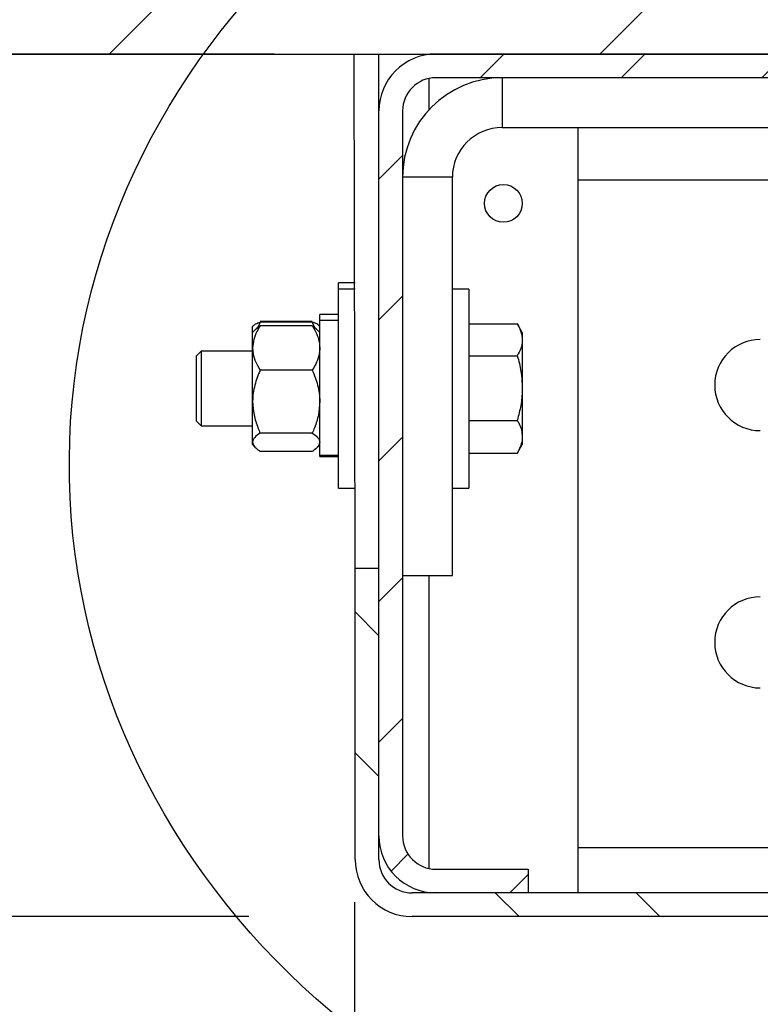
# Model space of a CAD drawing. Header units: inches. Extents: x 170 to 312, y 215 to 248.
# Tile 487 of 529: x 275.16 to 275.427, y 238.382 to 238.737. Entities that reach past the tile are written whole.
import ezdxf

# ---------------------------------------------------------------- set-up
doc = ezdxf.new("R2010")
doc.units = ezdxf.units.IN
doc.header["$LTSCALE"] = 0.25
doc.header["$MEASUREMENT"] = 0
for name, color, linetype in [('ANNOTATIONS', 1, 'Continuous'), ('DETAILS', 4, 'Continuous'), ('MOTOR LH', 7, 'Continuous')]:
    doc.layers.add(name, color=color, linetype=linetype)
doc.styles.add('ARIAL', font='arial.ttf', dxfattribs={"height": 0.09375})
doc.dimstyles.new('STANDARD$0', dxfattribs={"dimtxt": 0.09375, "dimasz": 0.09375, "dimexe": 0.03125, "dimexo": 0.046875, "dimgap": 0.09, "dimtad": 0, "dimtih": 1, "dimtoh": 1, "dimdec": 4, "dimzin": 0, "dimdsep": 46, "dimtxsty": 'ARIAL', "dimcen": 0.09, "dimadec": 0, "dimazin": 0, "dimtfac": 1, "dimtdec": 4, "dimtofl": 0, "dimtmove": 0, "dimatfit": 1, "dimfxl": 1, "dimtolj": 1, "dimtzin": 0, "dimarcsym": 0})

# ---------------------------------------------------------------- blocks, each defined once
blk = doc.blocks.new('*D102')
at = {"layer": 'ANNOTATIONS', "color": 0, "lineweight": -2, "transparency": 16777216}
for p, q in [((274.64373, 238.81831), (274.64373, 238.91206)), ((275.25143, 238.72456), (274.61248, 238.72456)), ((275.24228, 238.4139), (274.61248, 238.4139)), ((274.64373, 238.32015), (274.64373, 238.2264))]:
    blk.add_line(p, q, dxfattribs=at)
at = {"layer": 'ANNOTATIONS', "color": 0, "transparency": 16777216}
for points in [[(274.6281, 238.81831), (274.65935, 238.81831), (274.64373, 238.72456)], [(274.6281, 238.32015), (274.65935, 238.32015), (274.64373, 238.4139)]]:
    blk.add_solid(points, dxfattribs=at)
at = {"layer": 'defpoints', "color": 0, "transparency": 16777216}
for p in [(275.2983, 238.72456), (274.64373, 238.4139), (275.28916, 238.4139)]:
    blk.add_point(p, dxfattribs=at)
at = {"layer": 'ANNOTATIONS', "color": 0, "transparency": 16777216, "insert": (274.64373, 238.56923), "char_height": 0.09375, "attachment_point": 5, "style": 'ARIAL'}
blk.add_mtext('\\A1;4 3/8"', dxfattribs=at)
blk = doc.blocks.new('*D103')
at = {"layer": 'ANNOTATIONS', "color": 0, "lineweight": -2, "transparency": 16777216}
for p, q in [((275.28031, 238.4191), (275.28031, 238.15412)), ((275.64799, 238.42056), (275.64799, 238.15412)), ((275.18656, 238.18537), (275.09281, 238.18537)), ((275.74174, 238.18537), (275.83549, 238.18537))]:
    blk.add_line(p, q, dxfattribs=at)
at = {"layer": 'ANNOTATIONS', "color": 0, "transparency": 16777216}
for points in [[(275.18656, 238.20099), (275.18656, 238.16974), (275.28031, 238.18537)], [(275.74174, 238.20099), (275.74174, 238.16974), (275.64799, 238.18537)]]:
    blk.add_solid(points, dxfattribs=at)
at = {"layer": 'defpoints', "color": 0, "transparency": 16777216}
for p in [(275.28031, 238.46598), (275.64799, 238.46743), (275.64799, 238.18537)]:
    blk.add_point(p, dxfattribs=at)
at = {"layer": 'ANNOTATIONS', "color": 0, "transparency": 16777216, "insert": (274.83971, 238.18537), "char_height": 0.09375, "attachment_point": 5, "style": 'ARIAL'}
blk.add_mtext('\\A1;5 1/4"', dxfattribs=at)

msp = doc.modelspace()

# ---------------------------------------------------------------- hatches: boundary and pattern name
at = {"layer": 'MOTOR LH'}
h = msp.add_hatch(dxfattribs=at)
h.set_pattern_fill('ANSI31', color=256, style=0)
h.set_pattern_definition([(45, (88.67191, -16.0313), (-0.08838835, 0.08838835), [])])
h.paths.add_polyline_path([(275.64799, 239.24018), (274.96049, 239.24018), (274.96049, 239.00298), (274.89638, 239.00298), (275.03845, 238.95608), (274.96049, 238.95608), (274.96049, 238.72456), (275.64799, 238.72456), (275.64799, 238.88706)])
h = msp.add_hatch(dxfattribs=at)
h.set_pattern_fill('ANSI31', color=256, scale=0.286885, style=0)
h.set_pattern_definition([(45, (269.095798, 235.78261), (-0.02535731, 0.02535731), [])])
edge = h.paths.add_edge_path(flags=0)
edge.add_line((275.62415, 238.61421), (275.54606, 238.63514))
edge.add_line((275.54606, 238.63514), (275.54385, 238.62689))
edge.add_line((275.54385, 238.62689), (275.62194, 238.60597))
edge.add_arc((275.62725, 238.62578), 0.02051, 255, 360)
edge.add_line((275.64776, 238.62578), (275.64776, 238.70405))
edge.add_arc((275.62725, 238.70405), 0.02051, 0, 90)
edge.add_line((275.62725, 238.72456), (275.30967, 238.72456))
edge.add_arc((275.30967, 238.70405), 0.02051, 90, 180)
edge.add_line((275.28916, 238.70405), (275.28916, 238.44295))
edge.add_arc((275.30967, 238.44295), 0.02051, 180, 270)
edge.add_line((275.30967, 238.42243), (275.34295, 238.42243))
edge.add_line((275.34295, 238.42243), (275.34295, 238.43097))
edge.add_line((275.34295, 238.43097), (275.30967, 238.43097))
edge.add_arc((275.30967, 238.44295), 0.01198, 180, 270, ccw=False)
edge.add_line((275.29769, 238.44295), (275.29769, 238.70405))
edge.add_arc((275.30967, 238.70405), 0.01198, 90, 180, ccw=False)
edge.add_line((275.30967, 238.71602), (275.62725, 238.71602))
edge.add_arc((275.62725, 238.70405), 0.01198, 0, 90, ccw=False)
edge.add_line((275.63923, 238.70405), (275.63923, 238.62578))
edge.add_arc((275.62725, 238.62578), 0.01198, 255, 360, ccw=False)
h = msp.add_hatch(dxfattribs=at)
h.set_pattern_fill('ANSI31', color=256, scale=0.286885, angle=90, style=0)
h.set_pattern_definition([(135, (269.095798, 235.78261), (-0.02535731, -0.02535731), [])])
edge = h.paths.add_edge_path(flags=0)
edge.add_line((275.54606, 238.53022), (275.62415, 238.55114))
edge.add_arc((275.62725, 238.53957), 0.01198, 0, 105, ccw=False)
edge.add_line((275.63923, 238.53957), (275.63923, 238.43441))
edge.add_arc((275.62725, 238.43441), 0.01198, 270, 360, ccw=False)
edge.add_line((275.62725, 238.42243), (275.30113, 238.42243))
edge.add_arc((275.30113, 238.43441), 0.01198, 180, 270, ccw=False)
edge.add_line((275.28916, 238.43441), (275.28916, 238.53941))
edge.add_line((275.28916, 238.53941), (275.28062, 238.53941))
edge.add_line((275.28062, 238.53941), (275.28062, 238.43441))
edge.add_arc((275.30113, 238.43441), 0.02051, 180, 270)
edge.add_line((275.30113, 238.4139), (275.62725, 238.4139))
edge.add_arc((275.62725, 238.43441), 0.02051, 270, 360)
edge.add_line((275.64776, 238.43441), (275.64776, 238.53957))
edge.add_arc((275.62725, 238.53957), 0.02051, 0, 105)
edge.add_line((275.62194, 238.55939), (275.54385, 238.53846))
edge.add_line((275.54385, 238.53846), (275.54606, 238.53022))

# ---------------------------------------------------------------- linework, layer by layer
at = {"layer": 'DETAILS'}
msp.add_ellipse((275.46851, 238.57657), major_axis=(0.29083, -0.002), ratio=0.919729, dxfattribs=at)
at = {"layer": 'MOTOR LH'}
for p, q in [((274.96049, 238.72456), (275.64799, 238.72456)), ((275.28019, 238.72456), (275.30709, 238.72456)), ((275.28062, 238.53941), (275.28019, 238.72456)), ((275.28916, 238.43441), (275.28916, 238.72456)), ((275.30709, 238.72456), (275.30709, 238.7244)), ((275.62725, 238.72456), (275.30967, 238.72456)), ((275.62725, 238.71602), (275.30967, 238.71602)), ((275.33355, 238.71602), (275.33355, 238.69809)), ((275.30709, 238.71574), (275.30709, 238.70436)), ((275.29769, 238.70405), (275.29769, 238.44295)), ((275.33355, 238.69809), (275.56375, 238.69809)), ((275.36088, 238.42243), (275.36088, 238.69809)), ((275.31562, 238.68016), (275.29769, 238.68016)), ((275.31562, 238.53672), (275.31562, 238.68016)), ((275.55785, 238.67916), (275.36088, 238.67916)), ((275.28056, 238.64217), (275.2746, 238.64217)), ((275.2746, 238.56821), (275.2746, 238.64217)), ((275.28056, 238.63993), (275.2746, 238.63993)), ((275.32158, 238.63993), (275.31562, 238.63993)), ((275.32158, 238.63993), (275.32158, 238.56821)), ((275.2746, 238.6308), (275.26786, 238.6308)), ((275.26786, 238.57958), (275.26786, 238.6308)), ((275.24638, 238.62798), (275.24554, 238.62609)), ((275.26517, 238.62822), (275.24638, 238.62822)), ((275.26517, 238.62798), (275.24638, 238.62798)), ((275.26517, 238.62798), (275.26601, 238.62609)), ((275.2746, 238.62856), (275.26786, 238.62856)), ((275.32158, 238.62734), (275.339, 238.62734)), ((275.3408, 238.62422), (275.33892, 238.62748)), ((275.24394, 238.62675), (275.24369, 238.62646)), ((275.24369, 238.58391), (275.24369, 238.62646)), ((275.24447, 238.62512), (275.24369, 238.62422)), ((275.24402, 238.62684), (275.24394, 238.62675)), ((275.26517, 238.6267), (275.24638, 238.6267)), ((275.26786, 238.62422), (275.26708, 238.62512)), ((275.26761, 238.62675), (275.26754, 238.62684)), ((275.26786, 238.62646), (275.26761, 238.62675)), ((275.3408, 238.62422), (275.3408, 238.58391)), ((275.2251, 238.61752), (275.22332, 238.61574)), ((275.24369, 238.61752), (275.2251, 238.61752)), ((275.2251, 238.61752), (275.2251, 238.59062)), ((275.22332, 238.61574), (275.22332, 238.5924)), ((275.32158, 238.6159), (275.339, 238.6159)), ((275.26517, 238.61067), (275.24638, 238.61067)), ((275.22332, 238.5924), (275.2251, 238.59062)), ((275.32158, 238.59263), (275.339, 238.59263)), ((275.2251, 238.59062), (275.24369, 238.59062)), ((275.26517, 238.58805), (275.24638, 238.58805)), ((275.24369, 238.58391), (275.24447, 238.58301)), ((275.26517, 238.58144), (275.24638, 238.58144)), ((275.26517, 238.58142), (275.24638, 238.58142)), ((275.26708, 238.58301), (275.26786, 238.58391)), ((275.33892, 238.58066), (275.3408, 238.58391)), ((275.26786, 238.58009), (275.2746, 238.58009)), ((275.26786, 238.5796), (275.2746, 238.5796)), ((275.26786, 238.57958), (275.2746, 238.57958)), ((275.32158, 238.5808), (275.339, 238.5808)), ((275.2746, 238.56821), (275.28056, 238.56821)), ((275.31562, 238.56821), (275.32158, 238.56821)), ((275.28062, 238.43441), (275.28062, 238.53941)), ((275.28062, 238.53941), (275.28916, 238.53941)), ((275.29769, 238.53672), (275.31562, 238.53672)), ((275.30709, 238.53672), (275.30709, 238.43125)), ((275.36088, 238.43884), (275.55775, 238.43884)), ((275.30967, 238.43097), (275.34295, 238.43097)), ((275.34295, 238.43097), (275.34295, 238.42243)), ((275.62725, 238.42243), (275.30113, 238.42243)), ((275.62725, 238.4139), (275.30113, 238.4139))]:
    msp.add_line(p, q, dxfattribs=at)
msp.add_circle((275.33398, 238.67077), 0.00681, dxfattribs=at)
for centre, radius, start, end in [((275.30967, 238.70405), 0.02051, 90, 180), ((275.30967, 238.70405), 0.01198, 90, 180), ((275.33355, 238.68016), 0.03586, 90, 180), ((275.33355, 238.68016), 0.01793, 90, 180), ((275.4265, 238.60533), 0.01641, 90, 270), ((275.4265, 238.51267), 0.01641, 90, 270), ((275.30967, 238.44295), 0.02051, 180, 270), ((275.30967, 238.44295), 0.01198, 180, 270), ((275.30113, 238.43441), 0.02051, 180, 270), ((275.30113, 238.43441), 0.01198, 180, 270)]:
    msp.add_arc(centre, radius, start, end, dxfattribs=at)
for points, knots in [([(275.244, 238.6267), (275.24405, 238.62678), (275.24423, 238.62713), (275.24521, 238.62756), (275.24612, 238.62789), (275.24638, 238.62798)], [0, 0, 0, 0, 0.200527, 0.766054, 1, 1, 1, 1]), ([(275.26755, 238.6267), (275.2675, 238.62678), (275.26732, 238.62713), (275.26634, 238.62756), (275.26543, 238.62789), (275.26517, 238.62798)], [0, 0, 0, 0, 0.200527, 0.766054, 1, 1, 1, 1]), ([(275.339, 238.62734), (275.3395, 238.62641), (275.34052, 238.62454), (275.3407, 238.6226), (275.3408, 238.62162)], [0, 0, 0, 0, 0.495458, 1, 1, 1, 1]), ([(275.24638, 238.6267), (275.24598, 238.62602), (275.24504, 238.62441), (275.24395, 238.62174), (275.24378, 238.61971), (275.24369, 238.61869)], [0, 0, 0, 0, 0.265485, 0.628082, 1, 1, 1, 1]), ([(275.24451, 238.62509), (275.24483, 238.62544), (275.24533, 238.62599), (275.24611, 238.62651), (275.24638, 238.6267)], [0, 0, 0, 0, 0.650472, 1, 1, 1, 1]), ([(275.26517, 238.6267), (275.26557, 238.62602), (275.26652, 238.62441), (275.26761, 238.62174), (275.26778, 238.61971), (275.26786, 238.61869)], [0, 0, 0, 0, 0.265485, 0.628082, 1, 1, 1, 1]), ([(275.26704, 238.62509), (275.26672, 238.62544), (275.26622, 238.62599), (275.26544, 238.62651), (275.26517, 238.6267)], [0, 0, 0, 0, 0.650472, 1, 1, 1, 1]), ([(275.3408, 238.62162), (275.34079, 238.62149), (275.34078, 238.62046), (275.34038, 238.61853), (275.33946, 238.61678), (275.339, 238.6159)], [0, 0, 0, 0, 0.070081, 0.53078, 1, 1, 1, 1]), ([(275.24369, 238.61869), (275.24369, 238.6185), (275.24371, 238.61731), (275.24415, 238.61507), (275.24523, 238.61259), (275.24609, 238.61115), (275.24638, 238.61067)], [0, 0, 0, 0, 0.065884, 0.434359, 0.813358, 1, 1, 1, 1]), ([(275.26786, 238.61869), (275.26786, 238.6185), (275.26784, 238.61731), (275.2674, 238.61507), (275.26632, 238.61259), (275.26546, 238.61115), (275.26517, 238.61067)], [0, 0, 0, 0, 0.065884, 0.434359, 0.813358, 1, 1, 1, 1]), ([(275.339, 238.6159), (275.3395, 238.61402), (275.34052, 238.6102), (275.3407, 238.60626), (275.3408, 238.60427)], [0, 0, 0, 0, 0.495458, 1, 1, 1, 1]), ([(275.24638, 238.61067), (275.24567, 238.60892), (275.24424, 238.60534), (275.2437, 238.60142), (275.24369, 238.59942), (275.24369, 238.59936)], [0, 0, 0, 0, 0.483998, 0.985621, 1, 1, 1, 1]), ([(275.26517, 238.61067), (275.26588, 238.60892), (275.26731, 238.60534), (275.26786, 238.60142), (275.26786, 238.59942), (275.26786, 238.59936)], [0, 0, 0, 0, 0.483998, 0.985621, 1, 1, 1, 1]), ([(275.3408, 238.60427), (275.34079, 238.60399), (275.34078, 238.60191), (275.34038, 238.59797), (275.33946, 238.59442), (275.339, 238.59263)], [0, 0, 0, 0, 0.070081, 0.53078, 1, 1, 1, 1]), ([(275.24369, 238.59936), (275.24379, 238.59778), (275.244, 238.59456), (275.24521, 238.59081), (275.24611, 238.58867), (275.24638, 238.58805)], [0, 0, 0, 0, 0.405721, 0.826099, 1, 1, 1, 1]), ([(275.26786, 238.59936), (275.26776, 238.59778), (275.26755, 238.59456), (275.26635, 238.59081), (275.26544, 238.58867), (275.26517, 238.58805)], [0, 0, 0, 0, 0.405721, 0.826099, 1, 1, 1, 1]), ([(275.339, 238.59263), (275.33922, 238.59222), (275.33985, 238.59105), (275.34061, 238.58907), (275.34073, 238.58751), (275.3408, 238.58672)], [0, 0, 0, 0, 0.21678, 0.605832, 1, 1, 1, 1]), ([(275.24638, 238.58805), (275.24567, 238.58753), (275.24424, 238.58649), (275.2437, 238.58535), (275.24369, 238.58476), (275.24369, 238.58474)], [0, 0, 0, 0, 0.483998, 0.985621, 1, 1, 1, 1]), ([(275.24369, 238.58474), (275.24379, 238.58428), (275.244, 238.58334), (275.24521, 238.58225), (275.24611, 238.58162), (275.24638, 238.58144)], [0, 0, 0, 0, 0.405721, 0.826099, 1, 1, 1, 1]), ([(275.26517, 238.58805), (275.26588, 238.58753), (275.26731, 238.58649), (275.26786, 238.58535), (275.26786, 238.58476), (275.26786, 238.58474)], [0, 0, 0, 0, 0.4839977, 0.9856214, 1, 1, 1, 1]), ([(275.26786, 238.58474), (275.26776, 238.58428), (275.26755, 238.58334), (275.26635, 238.58225), (275.26544, 238.58162), (275.26517, 238.58144)], [0, 0, 0, 0, 0.405721, 0.826099, 1, 1, 1, 1]), ([(275.3408, 238.58672), (275.34078, 238.58624), (275.34069, 238.58424), (275.33973, 238.58229), (275.339, 238.5808)], [0, 0, 0, 0, 0.236627, 1, 1, 1, 1])]:
    msp.add_open_spline(points, degree=3, knots=knots, dxfattribs=at)

# ---------------------------------------------------------------- dimensions: what is measured, and where the dimension line sits
at = {"layer": 'ANNOTATIONS'}
dim = msp.add_linear_dim(base=(274.64373, 238.4139), p1=(275.2983, 238.72456), p2=(275.28916, 238.4139), angle=90, text='4 3/8"', dimstyle='STANDARD$0', dxfattribs=at)
dim.commit()
dim.dimension.update_dxf_attribs({"geometry": '*D102', "text_midpoint": (274.64373, 238.56923), "dimtype": 160})
dim = msp.add_linear_dim(base=(275.64799, 238.18537), p1=(275.28031, 238.46598), p2=(275.64799, 238.46743), text='5 1/4"', dimstyle='STANDARD$0', dxfattribs=at)
dim.commit()
dim.dimension.update_dxf_attribs({"geometry": '*D103', "text_midpoint": (274.83971, 238.18537), "dimtype": 160})

doc.saveas('drawing.dxf')
